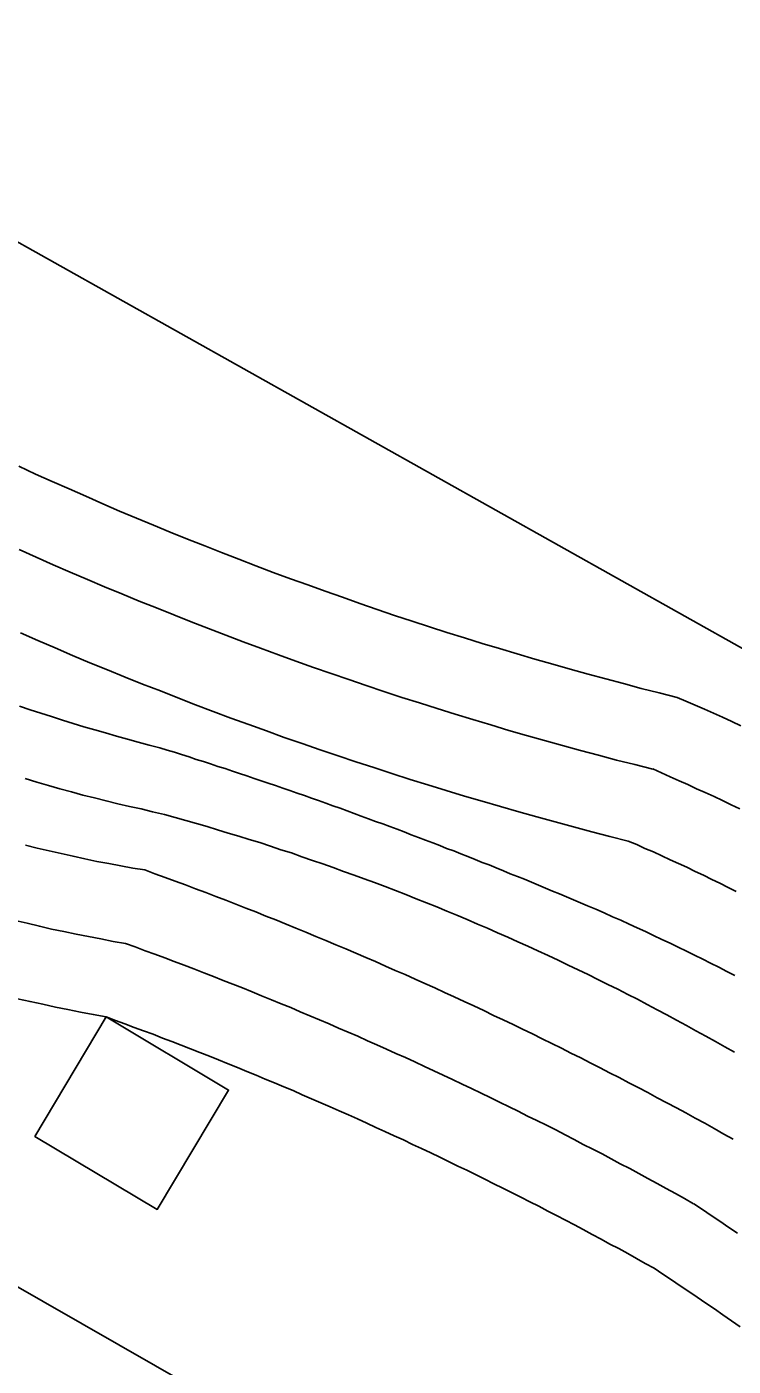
# Model space of a CAD drawing. Extents: x 6434771 to 6436222, y 5663454 to 5664782.
# Drawn here: x 6435444.86 to 6435448.41, y 5664057.58 to 5664064.31 of the extents above; entities that cross this region are included whole.
import ezdxf

# ---------------------------------------------------------------- set-up
doc = ezdxf.new("R2010")
doc.units = 0
for name, color, linetype in [('Warstwa 11', 7, 'Continuous'), ('Warstwa 12', 7, 'Continuous'), ('Warstwa 36', 7, 'Continuous'), ('Warstwa 7', 7, 'Continuous'), ('Warstwa 9', 7, 'Continuous')]:
    doc.layers.add(name, color=color, linetype=linetype)

msp = doc.modelspace()

# ---------------------------------------------------------------- linework, layer by layer
at = {"layer": 'Warstwa 11'}
msp.add_lwpolyline([(6435445.26, 5664059.337), (6435445.876, 5664058.969), (6435445.517, 5664058.369), (6435444.902, 5664058.736)], close=True, dxfattribs=at)
at = {"layer": 'Warstwa 12'}
msp.add_lwpolyline([(6435419.44, 5664085.2), (6435420.24, 5664084.81), (6435418.52, 5664081.8), (6435420.81, 5664080.51), (6435425.56, 5664077.82), (6435431.74, 5664074.36), (6435436.7, 5664071.58), (6435441.56, 5664068.83), (6435444.74, 5664067.02), (6435443.1, 5664064.19), (6435455.77, 5664057.09), (6435457.38, 5664059.92), (6435461.3, 5664057.68), (6435466.02, 5664055.07), (6435470.71, 5664052.39), (6435476.76, 5664048.98), (6435481.49, 5664046.28), (6435484.1, 5664044.85)], dxfattribs=at)
at = {"layer": 'Warstwa 36'}
for points in [[(6435444.821, 5664062.103), (6435444.905, 5664062.064), (6435444.989, 5664062.026), (6435445.074, 5664061.989), (6435445.159, 5664061.952), (6435445.243, 5664061.915), (6435445.328, 5664061.878), (6435445.413, 5664061.842), (6435445.498, 5664061.807), (6435445.583, 5664061.772), (6435445.669, 5664061.737), (6435445.756, 5664061.703), (6435445.841, 5664061.669), (6435445.928, 5664061.636), (6435446.013, 5664061.603), (6435446.1, 5664061.57), (6435446.187, 5664061.538), (6435446.274, 5664061.507), (6435446.361, 5664061.475), (6435446.448, 5664061.445), (6435446.535, 5664061.414), (6435446.623, 5664061.383), (6435446.71, 5664061.354), (6435446.798, 5664061.325), (6435446.886, 5664061.296), (6435446.973, 5664061.268), (6435447.062, 5664061.241), (6435447.15, 5664061.213), (6435447.238, 5664061.187), (6435447.327, 5664061.16), (6435447.416, 5664061.134), (6435447.505, 5664061.109), (6435447.593, 5664061.084), (6435447.683, 5664061.059), (6435447.772, 5664061.035), (6435447.861, 5664061.011), (6435447.95, 5664060.987), (6435448.04, 5664060.964), (6435448.13, 5664060.942)], [(6435444.823, 5664061.684), (6435444.909, 5664061.646), (6435444.994, 5664061.608), (6435445.08, 5664061.571), (6435445.167, 5664061.534), (6435445.253, 5664061.498), (6435445.34, 5664061.462), (6435445.426, 5664061.426), (6435445.513, 5664061.391), (6435445.6, 5664061.356), (6435445.687, 5664061.322), (6435445.775, 5664061.288), (6435445.862, 5664061.254), (6435445.95, 5664061.221), (6435446.037, 5664061.189), (6435446.126, 5664061.155), (6435446.214, 5664061.124), (6435446.302, 5664061.092), (6435446.391, 5664061.061), (6435446.48, 5664061.031), (6435446.568, 5664061.001), (6435446.657, 5664060.972), (6435446.746, 5664060.942), (6435446.835, 5664060.914), (6435446.925, 5664060.886), (6435447.015, 5664060.858), (6435447.104, 5664060.831), (6435447.194, 5664060.804), (6435447.284, 5664060.776), (6435447.374, 5664060.75), (6435447.464, 5664060.725), (6435447.555, 5664060.7), (6435447.645, 5664060.675), (6435447.735, 5664060.651), (6435447.826, 5664060.627), (6435447.918, 5664060.604), (6435448.008, 5664060.581)], [(6435444.83, 5664061.266), (6435444.917, 5664061.228), (6435445.004, 5664061.19), (6435445.092, 5664061.153), (6435445.179, 5664061.116), (6435445.268, 5664061.08), (6435445.356, 5664061.044), (6435445.444, 5664061.009), (6435445.533, 5664060.974), (6435445.621, 5664060.94), (6435445.71, 5664060.905), (6435445.799, 5664060.871), (6435445.888, 5664060.838), (6435445.977, 5664060.805), (6435446.066, 5664060.773), (6435446.156, 5664060.741), (6435446.246, 5664060.71), (6435446.336, 5664060.679), (6435446.426, 5664060.648), (6435446.516, 5664060.618), (6435446.606, 5664060.589), (6435446.697, 5664060.56), (6435446.788, 5664060.53), (6435446.878, 5664060.502), (6435446.969, 5664060.474), (6435447.061, 5664060.446), (6435447.151, 5664060.42), (6435447.243, 5664060.393), (6435447.335, 5664060.367), (6435447.425, 5664060.342), (6435447.517, 5664060.316), (6435447.609, 5664060.292), (6435447.701, 5664060.267), (6435447.793, 5664060.243), (6435447.885, 5664060.22)], [(6435448.13, 5664060.942), (6435448.175, 5664060.923), (6435448.222, 5664060.902), (6435448.268, 5664060.883), (6435448.314, 5664060.862), (6435448.359, 5664060.842), (6435448.405, 5664060.82), (6435448.451, 5664060.799)], [(6435445.531, 5664060.689), (6435445.477, 5664060.702), (6435445.422, 5664060.717), (6435445.367, 5664060.732), (6435445.312, 5664060.747), (6435445.258, 5664060.763), (6435445.203, 5664060.779), (6435445.149, 5664060.794), (6435445.095, 5664060.811), (6435445.041, 5664060.828), (6435444.986, 5664060.845), (6435444.932, 5664060.862), (6435444.879, 5664060.88), (6435444.825, 5664060.898)], [(6435447.68, 5664059.895), (6435447.644, 5664059.909), (6435447.609, 5664059.925), (6435447.574, 5664059.939), (6435447.539, 5664059.954), (6435447.504, 5664059.969), (6435447.469, 5664059.984), (6435447.433, 5664059.999), (6435447.398, 5664060.013), (6435447.363, 5664060.028), (6435447.328, 5664060.042), (6435447.292, 5664060.056), (6435447.257, 5664060.071), (6435447.221, 5664060.085), (6435447.185, 5664060.1), (6435447.151, 5664060.113), (6435447.115, 5664060.128), (6435447.079, 5664060.142), (6435447.044, 5664060.155), (6435447.008, 5664060.17), (6435446.972, 5664060.183), (6435446.937, 5664060.198), (6435446.902, 5664060.211), (6435446.866, 5664060.225), (6435446.83, 5664060.238), (6435446.794, 5664060.252), (6435446.758, 5664060.266), (6435446.723, 5664060.279), (6435446.687, 5664060.293), (6435446.651, 5664060.306), (6435446.615, 5664060.319), (6435446.579, 5664060.332), (6435446.543, 5664060.345), (6435446.507, 5664060.358), (6435446.472, 5664060.371), (6435446.436, 5664060.385), (6435446.4, 5664060.397), (6435446.364, 5664060.41), (6435446.328, 5664060.423), (6435446.292, 5664060.435), (6435446.257, 5664060.448), (6435446.22, 5664060.46), (6435446.184, 5664060.474), (6435446.148, 5664060.486), (6435446.112, 5664060.499), (6435446.075, 5664060.511), (6435446.039, 5664060.522), (6435446.004, 5664060.535), (6435445.967, 5664060.547), (6435445.931, 5664060.56), (6435445.895, 5664060.571), (6435445.858, 5664060.584), (6435445.822, 5664060.595), (6435445.785, 5664060.608), (6435445.75, 5664060.619), (6435445.713, 5664060.63), (6435445.677, 5664060.643), (6435445.64, 5664060.654), (6435445.604, 5664060.666), (6435445.567, 5664060.677), (6435445.531, 5664060.689)], [(6435445.553, 5664060.354), (6435445.494, 5664060.367), (6435445.436, 5664060.381), (6435445.378, 5664060.393), (6435445.319, 5664060.407), (6435445.26, 5664060.422), (6435445.202, 5664060.437), (6435445.144, 5664060.451), (6435445.086, 5664060.467), (6435445.028, 5664060.483), (6435444.97, 5664060.499), (6435444.912, 5664060.516), (6435444.854, 5664060.534)], [(6435448.008, 5664060.582), (6435448.052, 5664060.562), (6435448.096, 5664060.543), (6435448.141, 5664060.523), (6435448.184, 5664060.504), (6435448.228, 5664060.483), (6435448.272, 5664060.464), (6435448.316, 5664060.443), (6435448.359, 5664060.423), (6435448.402, 5664060.402), (6435448.446, 5664060.381)], [(6435448.419, 5664059.159), (6435448.371, 5664059.186), (6435448.323, 5664059.213), (6435448.274, 5664059.24), (6435448.225, 5664059.267), (6435448.177, 5664059.294), (6435448.128, 5664059.32), (6435448.078, 5664059.347), (6435448.03, 5664059.372), (6435447.98, 5664059.399), (6435447.931, 5664059.425), (6435447.882, 5664059.449), (6435447.832, 5664059.475), (6435447.782, 5664059.499), (6435447.732, 5664059.524), (6435447.683, 5664059.549), (6435447.633, 5664059.573), (6435447.582, 5664059.597), (6435447.533, 5664059.621), (6435447.482, 5664059.645), (6435447.431, 5664059.668), (6435447.38, 5664059.691), (6435447.33, 5664059.714), (6435447.279, 5664059.737), (6435447.228, 5664059.759), (6435447.178, 5664059.782), (6435447.127, 5664059.803), (6435447.075, 5664059.825), (6435447.024, 5664059.847), (6435446.973, 5664059.868), (6435446.922, 5664059.889), (6435446.87, 5664059.909), (6435446.818, 5664059.93), (6435446.767, 5664059.951), (6435446.715, 5664059.971), (6435446.663, 5664059.991), (6435446.61, 5664060.011), (6435446.558, 5664060.03), (6435446.507, 5664060.049), (6435446.454, 5664060.067), (6435446.402, 5664060.087), (6435446.349, 5664060.105), (6435446.297, 5664060.123), (6435446.244, 5664060.141), (6435446.192, 5664060.16), (6435446.139, 5664060.176), (6435446.086, 5664060.194), (6435446.033, 5664060.212), (6435445.98, 5664060.228), (6435445.927, 5664060.245), (6435445.874, 5664060.26), (6435445.82, 5664060.277), (6435445.768, 5664060.293), (6435445.714, 5664060.308), (6435445.661, 5664060.324), (6435445.607, 5664060.339), (6435445.553, 5664060.354)], [(6435445.455, 5664060.075), (6435445.395, 5664060.084), (6435445.334, 5664060.096), (6435445.274, 5664060.107), (6435445.214, 5664060.118), (6435445.154, 5664060.131), (6435445.094, 5664060.144), (6435445.034, 5664060.158), (6435444.974, 5664060.171), (6435444.914, 5664060.185), (6435444.855, 5664060.2)], [(6435447.885, 5664060.22), (6435447.928, 5664060.202), (6435447.969, 5664060.183), (6435448.012, 5664060.165), (6435448.054, 5664060.145), (6435448.096, 5664060.126), (6435448.138, 5664060.107), (6435448.179, 5664060.088), (6435448.221, 5664060.067), (6435448.263, 5664060.048), (6435448.305, 5664060.027), (6435448.345, 5664060.008), (6435448.387, 5664059.987), (6435448.428, 5664059.967)], [(6435448.412, 5664058.722), (6435448.365, 5664058.748), (6435448.317, 5664058.775), (6435448.27, 5664058.802), (6435448.222, 5664058.827), (6435448.174, 5664058.854), (6435448.127, 5664058.879), (6435448.079, 5664058.905), (6435448.031, 5664058.93), (6435447.984, 5664058.956), (6435447.935, 5664058.982), (6435447.887, 5664059.006), (6435447.84, 5664059.032), (6435447.791, 5664059.056), (6435447.743, 5664059.081), (6435447.694, 5664059.105), (6435447.646, 5664059.13), (6435447.597, 5664059.155), (6435447.549, 5664059.179), (6435447.501, 5664059.203), (6435447.452, 5664059.227), (6435447.403, 5664059.251), (6435447.354, 5664059.275), (6435447.306, 5664059.298), (6435447.256, 5664059.322), (6435447.207, 5664059.344), (6435447.159, 5664059.368), (6435447.109, 5664059.392), (6435447.06, 5664059.414), (6435447.01, 5664059.437), (6435446.962, 5664059.459), (6435446.912, 5664059.482), (6435446.862, 5664059.505), (6435446.813, 5664059.526), (6435446.764, 5664059.549), (6435446.714, 5664059.57), (6435446.664, 5664059.592), (6435446.614, 5664059.614), (6435446.565, 5664059.635), (6435446.515, 5664059.657), (6435446.465, 5664059.678), (6435446.415, 5664059.699), (6435446.365, 5664059.721), (6435446.315, 5664059.741), (6435446.265, 5664059.762), (6435446.214, 5664059.782), (6435446.165, 5664059.803), (6435446.114, 5664059.824), (6435446.063, 5664059.843), (6435446.013, 5664059.864), (6435445.963, 5664059.883), (6435445.912, 5664059.903), (6435445.862, 5664059.923), (6435445.811, 5664059.942), (6435445.761, 5664059.962), (6435445.71, 5664059.98), (6435445.659, 5664060), (6435445.608, 5664060.019), (6435445.557, 5664060.037), (6435445.506, 5664060.056), (6435445.455, 5664060.075)], [(6435447.68, 5664059.895), (6435447.722, 5664059.877), (6435447.764, 5664059.859), (6435447.805, 5664059.84), (6435447.847, 5664059.822), (6435447.889, 5664059.803), (6435447.93, 5664059.784), (6435447.971, 5664059.765), (6435448.012, 5664059.746), (6435448.054, 5664059.726), (6435448.095, 5664059.707), (6435448.135, 5664059.687), (6435448.177, 5664059.667), (6435448.218, 5664059.647), (6435448.259, 5664059.627), (6435448.299, 5664059.606), (6435448.34, 5664059.586), (6435448.38, 5664059.564), (6435448.421, 5664059.544)], [(6435445.358, 5664059.706), (6435445.296, 5664059.716), (6435445.234, 5664059.728), (6435445.172, 5664059.74), (6435445.11, 5664059.752), (6435445.048, 5664059.765), (6435444.986, 5664059.778), (6435444.925, 5664059.792), (6435444.864, 5664059.807), (6435444.803, 5664059.821)], [(6435448.213, 5664058.398), (6435448.167, 5664058.424), (6435448.122, 5664058.449), (6435448.076, 5664058.474), (6435448.03, 5664058.499), (6435447.983, 5664058.525), (6435447.938, 5664058.55), (6435447.892, 5664058.574), (6435447.845, 5664058.599), (6435447.799, 5664058.623), (6435447.753, 5664058.648), (6435447.706, 5664058.672), (6435447.659, 5664058.696), (6435447.613, 5664058.72), (6435447.567, 5664058.744), (6435447.52, 5664058.769), (6435447.474, 5664058.792), (6435447.426, 5664058.816), (6435447.379, 5664058.838), (6435447.332, 5664058.862), (6435447.286, 5664058.885), (6435447.238, 5664058.908), (6435447.191, 5664058.932), (6435447.145, 5664058.954), (6435447.097, 5664058.977), (6435447.05, 5664058.999), (6435447.002, 5664059.022), (6435446.955, 5664059.043), (6435446.907, 5664059.066), (6435446.86, 5664059.088), (6435446.812, 5664059.11), (6435446.765, 5664059.132), (6435446.717, 5664059.153), (6435446.669, 5664059.175), (6435446.621, 5664059.196), (6435446.574, 5664059.217), (6435446.525, 5664059.239), (6435446.477, 5664059.259), (6435446.429, 5664059.28), (6435446.381, 5664059.301), (6435446.333, 5664059.322), (6435446.284, 5664059.341), (6435446.236, 5664059.362), (6435446.188, 5664059.383), (6435446.14, 5664059.402), (6435446.091, 5664059.423), (6435446.042, 5664059.442), (6435445.994, 5664059.462), (6435445.946, 5664059.482), (6435445.897, 5664059.501), (6435445.848, 5664059.52), (6435445.8, 5664059.539), (6435445.751, 5664059.558), (6435445.702, 5664059.578), (6435445.652, 5664059.596), (6435445.603, 5664059.615), (6435445.555, 5664059.633), (6435445.506, 5664059.651), (6435445.456, 5664059.669), (6435445.407, 5664059.688), (6435445.357, 5664059.706)], [(6435445.26, 5664059.337), (6435445.196, 5664059.349), (6435445.132, 5664059.36), (6435445.068, 5664059.373), (6435445.006, 5664059.386), (6435444.942, 5664059.4), (6435444.878, 5664059.413), (6435444.815, 5664059.428)], [(6435448.015, 5664058.074), (6435447.97, 5664058.098), (6435447.927, 5664058.123), (6435447.882, 5664058.147), (6435447.837, 5664058.172), (6435447.793, 5664058.195), (6435447.749, 5664058.22), (6435447.704, 5664058.243), (6435447.659, 5664058.268), (6435447.615, 5664058.291), (6435447.57, 5664058.315), (6435447.525, 5664058.338), (6435447.48, 5664058.361), (6435447.436, 5664058.385), (6435447.39, 5664058.408), (6435447.345, 5664058.431), (6435447.301, 5664058.453), (6435447.255, 5664058.476), (6435447.21, 5664058.498), (6435447.164, 5664058.521), (6435447.12, 5664058.543), (6435447.074, 5664058.566), (6435447.028, 5664058.587), (6435446.982, 5664058.61), (6435446.937, 5664058.632), (6435446.892, 5664058.653), (6435446.846, 5664058.675), (6435446.8, 5664058.696), (6435446.755, 5664058.718), (6435446.708, 5664058.739), (6435446.662, 5664058.761), (6435446.616, 5664058.781), (6435446.571, 5664058.802), (6435446.524, 5664058.824), (6435446.478, 5664058.844), (6435446.431, 5664058.865), (6435446.386, 5664058.884), (6435446.339, 5664058.905), (6435446.293, 5664058.925), (6435446.246, 5664058.945), (6435446.2, 5664058.966), (6435446.154, 5664058.985), (6435446.107, 5664059.005), (6435446.06, 5664059.024), (6435446.014, 5664059.044), (6435445.967, 5664059.062), (6435445.92, 5664059.082), (6435445.873, 5664059.101), (6435445.826, 5664059.12), (6435445.78, 5664059.139), (6435445.732, 5664059.157), (6435445.685, 5664059.176), (6435445.638, 5664059.194), (6435445.591, 5664059.213), (6435445.544, 5664059.23), (6435445.497, 5664059.249), (6435445.449, 5664059.267), (6435445.402, 5664059.284), (6435445.355, 5664059.302), (6435445.307, 5664059.319), (6435445.26, 5664059.337)], [(6435448.434, 5664058.25), (6435448.39, 5664058.279), (6435448.346, 5664058.31), (6435448.302, 5664058.339), (6435448.258, 5664058.369), (6435448.214, 5664058.398)], [(6435448.447, 5664057.78), (6435448.404, 5664057.81), (6435448.361, 5664057.839), (6435448.319, 5664057.869), (6435448.275, 5664057.898), (6435448.232, 5664057.928), (6435448.189, 5664057.956), (6435448.145, 5664057.986), (6435448.102, 5664058.016), (6435448.059, 5664058.044), (6435448.015, 5664058.074)]]:
    msp.add_lwpolyline(points, dxfattribs=at)
at = {"layer": 'Warstwa 7'}
msp.add_lwpolyline([(6435436.721, 5664062.82), (6435440.632, 5664060.373), (6435453.574, 5664052.966), (6435456.443, 5664051.212)], dxfattribs=at)
at = {"layer": 'Warstwa 9'}
for p, q in [((6435444.821, 5664062.103), (6435444.905, 5664062.064)), ((6435444.905, 5664062.064), (6435444.989, 5664062.026)), ((6435444.989, 5664062.026), (6435445.074, 5664061.989)), ((6435445.074, 5664061.989), (6435445.159, 5664061.952)), ((6435445.159, 5664061.952), (6435445.243, 5664061.915)), ((6435445.243, 5664061.915), (6435445.328, 5664061.878)), ((6435445.328, 5664061.878), (6435445.413, 5664061.842)), ((6435445.413, 5664061.842), (6435445.498, 5664061.807)), ((6435445.498, 5664061.807), (6435445.583, 5664061.772)), ((6435445.583, 5664061.772), (6435445.669, 5664061.737)), ((6435445.669, 5664061.737), (6435445.756, 5664061.703)), ((6435445.756, 5664061.703), (6435445.841, 5664061.669)), ((6435445.841, 5664061.669), (6435445.928, 5664061.636)), ((6435445.928, 5664061.636), (6435446.013, 5664061.603)), ((6435446.013, 5664061.603), (6435446.1, 5664061.57)), ((6435446.1, 5664061.57), (6435446.187, 5664061.538)), ((6435446.187, 5664061.538), (6435446.274, 5664061.507)), ((6435446.274, 5664061.507), (6435446.361, 5664061.475)), ((6435446.361, 5664061.475), (6435446.448, 5664061.445)), ((6435446.448, 5664061.445), (6435446.535, 5664061.414)), ((6435446.535, 5664061.414), (6435446.623, 5664061.383)), ((6435446.623, 5664061.383), (6435446.71, 5664061.354)), ((6435446.71, 5664061.354), (6435446.798, 5664061.325)), ((6435446.798, 5664061.325), (6435446.886, 5664061.296)), ((6435446.886, 5664061.296), (6435446.973, 5664061.268)), ((6435446.973, 5664061.268), (6435447.062, 5664061.241)), ((6435447.062, 5664061.241), (6435447.15, 5664061.213)), ((6435447.15, 5664061.213), (6435447.238, 5664061.187)), ((6435447.238, 5664061.187), (6435447.327, 5664061.16)), ((6435447.327, 5664061.16), (6435447.416, 5664061.134)), ((6435447.416, 5664061.134), (6435447.505, 5664061.109)), ((6435447.505, 5664061.109), (6435447.593, 5664061.084)), ((6435447.593, 5664061.084), (6435447.683, 5664061.059)), ((6435447.683, 5664061.059), (6435447.772, 5664061.035)), ((6435447.772, 5664061.035), (6435447.861, 5664061.011)), ((6435447.861, 5664061.011), (6435447.95, 5664060.987)), ((6435447.95, 5664060.987), (6435448.04, 5664060.964)), ((6435448.04, 5664060.964), (6435448.13, 5664060.942)), ((6435448.13, 5664060.942), (6435448.175, 5664060.923)), ((6435448.175, 5664060.923), (6435448.222, 5664060.902)), ((6435448.222, 5664060.902), (6435448.268, 5664060.883)), ((6435448.268, 5664060.883), (6435448.314, 5664060.862)), ((6435448.314, 5664060.862), (6435448.359, 5664060.842)), ((6435448.359, 5664060.842), (6435448.405, 5664060.82)), ((6435448.405, 5664060.82), (6435448.451, 5664060.799))]:
    msp.add_line(p, q, dxfattribs=at)

doc.saveas('drawing.dxf')
